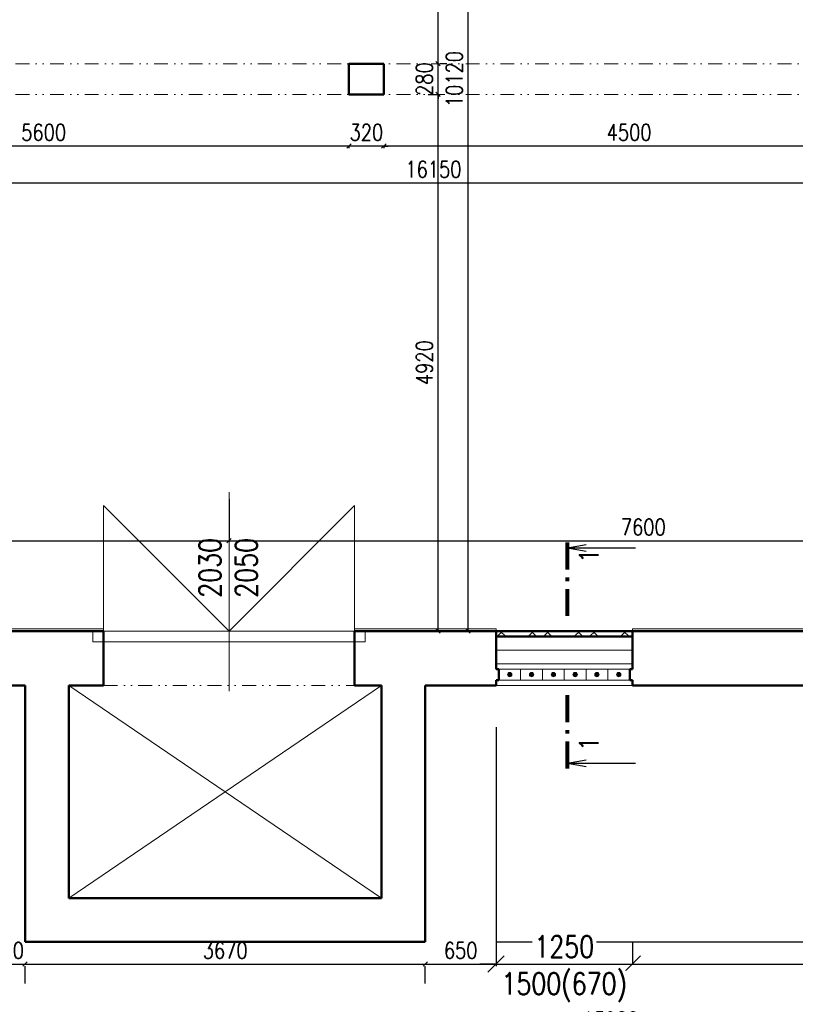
# Model space of a CAD drawing. Header units: millimetres. Extents: x -238874 to 551972, y -298952 to 658415.
# Tile 638 of 656: x 70778 to 77892, y 384156 to 393183. Entities that reach past the tile are written whole.
import ezdxf

# ---------------------------------------------------------------- set-up
doc = ezdxf.new("R2010")
doc.units = ezdxf.units.MM
doc.header["$LTSCALE"] = 20
doc.linetypes.add('DIVIDE2', pattern=[15.875, 6.35, -3.175, 0, -3.175, 0, -3.175])
for name, color, linetype, lineweight in [('00_HEDVIKA_OBRYS', 1, 'Continuous', 50), ('CKIZOLACE', 4, 'Continuous', 18), ('CKKOTY', 3, 'Continuous', 18), ('CKSTENY_SRAF', 8, 'Continuous', 18), ('CKSYMBOLY', 21, 'Continuous', 25), ('NOSNÉ', 8, 'Continuous', 50), ('PRUCHODY', 7, 'Continuous', 18)]:
    doc.layers.add(name, color=color, linetype=linetype, lineweight=lineweight)
doc.layers.add('CZ', color=255, linetype='Continuous')
doc.layers.add('KOTY', color=8, linetype='Continuous')
doc.styles.add('SIMPLEX', font='SIMPLEX.shx', dxfattribs={"width": 0.8, "bigfont": 'CAD13.shx'})
doc.styles.get("Standard").update_dxf_attribs({"font": 'simplex.shx', "width": 0.8})
doc.linetypes.add('IZOLACE_TEPELNA_U', pattern='A,0.00254,-2.54,[216,CADKON.SHX,S=2.54,R=0,X=-2.54,Y=0],-15.24,[216,CADKON.SHX,S=2.54,R=180,X=2.54,Y=0],-2.54', length=20.32254)
doc.dimstyles.new('CADKON', dxfattribs={"dimscale": 100, "dimtxt": 2, "dimasz": 1.5, "dimexe": 0, "dimexo": 2, "dimgap": 0.6, "dimtad": 1, "dimrnd": 1, "dimtxsty": 'Standard', "dimblk1": 'OBLIQUE', "dimblk2": 'OBLIQUE', "dimsah": 1, "dimcen": 2.5, "dimadec": 1, "dimazin": 2, "dimtfac": 1, "dimtix": 1, "dimtmove": 2, "dimatfit": 3, "dimldrblk": 'OPEN30', "dimfxl": 5, "dimtfill": 1, "dimtolj": 1, "dimarcsym": 0})
doc.dimstyles.new('CKA', dxfattribs={"dimtxt": 200, "dimasz": 40, "dimexe": 20, "dimexo": 0.2, "dimgap": 50, "dimtad": 1, "dimdec": 0, "dimrnd": 1, "dimzin": 0, "dimdsep": 46, "dimtxsty": 'Standard', "dimblk1": 'OBLIQUE', "dimblk2": 'OBLIQUE', "dimsah": 1, "dimcen": 0.09, "dimclrd": 253, "dimclre": 253, "dimclrt": 253, "dimadec": 0, "dimazin": 0, "dimtfac": 1, "dimtdec": 0, "dimtix": 1, "dimtmove": 2, "dimatfit": 3, "dimfxl": 1, "dimtolj": 1, "dimtzin": 0, "dimarcsym": 0})

# ---------------------------------------------------------------- blocks, each defined once
blk = doc.blocks.new('_OBLIQUE')
at = {"color": 0, "linetype": 'ByBlock'}
blk.add_line((-0.5, -0.5), (0.5, 0.5), dxfattribs=at)
blk = doc.blocks.new('*D2563')
at = {"layer": 'DEFPOINTS', "color": 0, "transparency": 16777216}
for p in [(75075.2, 397698.6), (74889.2, 387578.6), (75075.2, 387578.6)]:
    blk.add_point(p, dxfattribs=at)
at = {"layer": 'KOTY', "lineweight": -2, "transparency": 16777216}
for p, q in [((74889.2, 397698.6), (74889.2, 387578.6)), ((74694.4, 387578.6), (74869.2, 387578.6))]:
    blk.add_line(p, q, dxfattribs=at)
at = {"layer": 'KOTY', "lineweight": -2, "transparency": 16777216, "xscale": 40, "yscale": 40, "zscale": 40}
for p, rotation in [((74889.2, 397698.6), 90), ((74889.2, 387578.6), 270)]:
    blk.add_blockref('_OBLIQUE', p, dxfattribs=dict(at, rotation=rotation))
at = {"layer": 'KOTY', "transparency": 16777216, "insert": (74764.2, 392638.6), "char_height": 150, "attachment_point": 5, "rotation": 90, "style": 'SIMPLEX'}
blk.add_mtext('\\A1;10120', dxfattribs=at)
blk = doc.blocks.new('*D2564')
at = {"layer": 'DEFPOINTS', "color": 0, "transparency": 16777216}
for p in [(74145.2, 392498.6), (74615.3, 392498.6), (74145.2, 387578.6)]:
    blk.add_point(p, dxfattribs=at)
at = {"layer": 'KOTY', "lineweight": -2, "transparency": 16777216}
for p, q in [((74525.9, 392498.6), (74635.3, 392498.6)), ((74615.3, 387578.6), (74615.3, 392498.6))]:
    blk.add_line(p, q, dxfattribs=at)
at = {"layer": 'KOTY', "lineweight": -2, "transparency": 16777216, "xscale": 40, "yscale": 40, "zscale": 40}
for p, rotation in [((74615.3, 392498.6), 90), ((74615.3, 387578.6), 270)]:
    blk.add_blockref('_OBLIQUE', p, dxfattribs=dict(at, rotation=rotation))
at = {"layer": 'KOTY', "transparency": 16777216, "insert": (74490.3, 390038.6), "char_height": 150, "attachment_point": 5, "rotation": 90, "style": 'SIMPLEX'}
blk.add_mtext('\\A1;4920', dxfattribs=at)
blk = doc.blocks.new('*D2571')
at = {"layer": 'DEFPOINTS', "color": 0, "transparency": 16777216}
for p in [(72698, 388406.3), (72698, 388406.3), (68198, 387578.6)]:
    blk.add_point(p, dxfattribs=at)
at = {"layer": 'KOTY', "lineweight": -2, "transparency": 16777216}
for p, q in [((72698, 388787.1), (72698, 388426.3)), ((68198, 388406.3), (72698, 388406.3))]:
    blk.add_line(p, q, dxfattribs=at)
at = {"layer": 'KOTY', "lineweight": -2, "transparency": 16777216, "xscale": 40, "yscale": 40, "zscale": 40, "rotation": 180}
blk.add_blockref('_OBLIQUE', (68198, 388406.3), dxfattribs=at)
at = {"layer": 'KOTY', "lineweight": -2, "transparency": 16777216, "xscale": 40, "yscale": 40, "zscale": 40}
blk.add_blockref('_OBLIQUE', (72698, 388406.3), dxfattribs=at)
at = {"layer": 'KOTY', "transparency": 16777216, "insert": (70448, 388531.3), "char_height": 150, "attachment_point": 5, "style": 'SIMPLEX'}
blk.add_mtext('\\A1;4500', dxfattribs=at)
blk = doc.blocks.new('*D2572')
at = {"layer": 'DEFPOINTS', "color": 0, "transparency": 16777216}
for p in [(70498, 387078.6), (70828, 384728.6), (70828, 384524.7)]:
    blk.add_point(p, dxfattribs=at)
at = {"layer": 'KOTY', "lineweight": -2, "transparency": 16777216}
for p, q in [((70498, 384524.7), (70458, 384524.7)), ((70498, 384524.7), (70828, 384524.7)), ((70828, 384524.7), (70868, 384524.7)), ((70828, 384347.9), (70828, 384504.7))]:
    blk.add_line(p, q, dxfattribs=at)
at = {"layer": 'KOTY', "lineweight": -2, "transparency": 16777216, "xscale": 40, "yscale": 40, "zscale": 40}
blk.add_blockref('_OBLIQUE', (70498, 384524.7), dxfattribs=at)
at = {"layer": 'KOTY', "lineweight": -2, "transparency": 16777216, "xscale": 40, "yscale": 40, "zscale": 40, "rotation": 180}
blk.add_blockref('_OBLIQUE', (70828, 384524.7), dxfattribs=at)
at = {"layer": 'KOTY', "transparency": 16777216, "insert": (70663, 384649.7), "char_height": 150, "attachment_point": 5, "style": 'SIMPLEX'}
blk.add_mtext('\\A1;330', dxfattribs=at)
blk = doc.blocks.new('*D2632')
at = {"layer": 'DEFPOINTS', "color": 0, "transparency": 16777216}
for p in [(74776.5, 387078.6), (74776.5, 384728.6), (84069.8, 384728.6)]:
    blk.add_point(p, dxfattribs=at)
at = {"layer": 'KOTY', "lineweight": -2, "transparency": 16777216}
for p, q in [((84069.8, 387078.6), (84069.8, 384728.6)), ((75157.3, 384728.6), (84089.8, 384728.6))]:
    blk.add_line(p, q, dxfattribs=at)
at = {"layer": 'KOTY', "lineweight": -2, "transparency": 16777216, "xscale": 40, "yscale": 40, "zscale": 40}
for p, rotation in [((84069.8, 387078.6), 90), ((84069.8, 384728.6), 270)]:
    blk.add_blockref('_OBLIQUE', p, dxfattribs=dict(at, rotation=rotation))
at = {"layer": 'KOTY', "transparency": 16777216, "insert": (83944.8, 385903.6), "char_height": 150, "attachment_point": 5, "rotation": 90, "style": 'SIMPLEX'}
blk.add_mtext('\\A1;2350', dxfattribs=at)
blk = doc.blocks.new('*D2664')
at = {"layer": 'DEFPOINTS', "color": 0, "transparency": 16777216}
for p in [(72698, 388406.3), (80298, 388406.3), (80298, 388406.3)]:
    blk.add_point(p, dxfattribs=at)
at = {"layer": 'KOTY', "lineweight": -2, "transparency": 16777216}
for p, q in [((80298, 388787.1), (80298, 388426.3)), ((72698, 388406.3), (80298, 388406.3))]:
    blk.add_line(p, q, dxfattribs=at)
at = {"layer": 'KOTY', "lineweight": -2, "transparency": 16777216, "xscale": 40, "yscale": 40, "zscale": 40, "rotation": 180}
blk.add_blockref('_OBLIQUE', (72698, 388406.3), dxfattribs=at)
at = {"layer": 'KOTY', "lineweight": -2, "transparency": 16777216, "xscale": 40, "yscale": 40, "zscale": 40}
blk.add_blockref('_OBLIQUE', (80298, 388406.3), dxfattribs=at)
at = {"layer": 'KOTY', "transparency": 16777216, "insert": (76498, 388531.3), "char_height": 150, "attachment_point": 5, "style": 'SIMPLEX'}
blk.add_mtext('\\A1;7600', dxfattribs=at)
blk = doc.blocks.new('*D2665')
at = {"layer": 'DEFPOINTS', "color": 0, "transparency": 16777216}
for p in [(75148, 387078.6), (74498, 384728.6), (75148, 384524.7)]:
    blk.add_point(p, dxfattribs=at)
at = {"layer": 'KOTY', "lineweight": -2, "transparency": 16777216}
for p, q in [((75148, 386697.9), (75148, 384504.7)), ((74498, 384524.7), (75148, 384524.7))]:
    blk.add_line(p, q, dxfattribs=at)
at = {"layer": 'KOTY', "lineweight": -2, "transparency": 16777216, "xscale": 40, "yscale": 40, "zscale": 40, "rotation": 180}
blk.add_blockref('_OBLIQUE', (74498, 384524.7), dxfattribs=at)
at = {"layer": 'KOTY', "lineweight": -2, "transparency": 16777216, "xscale": 40, "yscale": 40, "zscale": 40}
blk.add_blockref('_OBLIQUE', (75148, 384524.7), dxfattribs=at)
at = {"layer": 'KOTY', "transparency": 16777216, "insert": (74823, 384649.7), "char_height": 150, "attachment_point": 5, "style": 'SIMPLEX'}
blk.add_mtext('\\A1;650', dxfattribs=at)
blk = doc.blocks.new('*D2666')
at = {"layer": 'DEFPOINTS', "color": 0, "transparency": 16777216}
for p in [(70828, 384728.6), (74498, 384728.6), (74498, 384524.7)]:
    blk.add_point(p, dxfattribs=at)
at = {"layer": 'KOTY', "lineweight": -2, "transparency": 16777216}
for p, q in [((70828, 384524.7), (74498, 384524.7)), ((74498, 384347.9), (74498, 384504.7))]:
    blk.add_line(p, q, dxfattribs=at)
at = {"layer": 'KOTY', "lineweight": -2, "transparency": 16777216, "xscale": 40, "yscale": 40, "zscale": 40, "rotation": 180}
blk.add_blockref('_OBLIQUE', (70828, 384524.7), dxfattribs=at)
at = {"layer": 'KOTY', "lineweight": -2, "transparency": 16777216, "xscale": 40, "yscale": 40, "zscale": 40}
blk.add_blockref('_OBLIQUE', (74498, 384524.7), dxfattribs=at)
at = {"layer": 'KOTY', "transparency": 16777216, "insert": (72663, 384649.7), "char_height": 150, "attachment_point": 5, "style": 'SIMPLEX'}
blk.add_mtext('\\A1;3670', dxfattribs=at)
blk = doc.blocks.new('*D2671')
at = {"layer": 'DEFPOINTS', "color": 0, "transparency": 16777216}
for p in [(68198, 392404.6), (73798, 392404.6), (68198, 392024.7)]:
    blk.add_point(p, dxfattribs=at)
at = {"layer": 'KOTY', "lineweight": -2, "transparency": 16777216}
for p, q in [((73798, 392024.7), (68198, 392024.7)), ((68198, 392023.8), (68198, 392004.7))]:
    blk.add_line(p, q, dxfattribs=at)
at = {"layer": 'KOTY', "lineweight": -2, "transparency": 16777216, "xscale": 40, "yscale": 40, "zscale": 40, "rotation": 180}
blk.add_blockref('_OBLIQUE', (68198, 392024.7), dxfattribs=at)
at = {"layer": 'KOTY', "lineweight": -2, "transparency": 16777216, "xscale": 40, "yscale": 40, "zscale": 40}
blk.add_blockref('_OBLIQUE', (73798, 392024.7), dxfattribs=at)
at = {"layer": 'KOTY', "transparency": 16777216, "insert": (70998, 392149.7), "char_height": 150, "attachment_point": 5, "style": 'SIMPLEX'}
blk.add_mtext('\\A1;5600', dxfattribs=at)
blk = doc.blocks.new('*D2721')
at = {"layer": 'DEFPOINTS', "color": 0, "transparency": 16777216}
for p in [(74118, 397698.6), (74615.3, 397698.6), (74118, 392778.6)]:
    blk.add_point(p, dxfattribs=at)
at = {"layer": 'KOTY', "lineweight": -2, "transparency": 16777216}
for p, q in [((74498.7, 397698.6), (74635.3, 397698.6)), ((74615.3, 392778.6), (74615.3, 397698.6))]:
    blk.add_line(p, q, dxfattribs=at)
at = {"layer": 'KOTY', "lineweight": -2, "transparency": 16777216, "xscale": 40, "yscale": 40, "zscale": 40}
for p, rotation in [((74615.3, 397698.6), 90), ((74615.3, 392778.6), 270)]:
    blk.add_blockref('_OBLIQUE', p, dxfattribs=dict(at, rotation=rotation))
at = {"layer": 'KOTY', "transparency": 16777216, "insert": (74490.3, 395238.6), "char_height": 150, "attachment_point": 5, "rotation": 90, "style": 'SIMPLEX'}
blk.add_mtext('\\A1;4920', dxfattribs=at)
blk = doc.blocks.new('*D2722')
at = {"layer": 'DEFPOINTS', "color": 0, "transparency": 16777216}
for p in [(74118, 392404.6), (78618, 392264.6), (74118, 392024.7)]:
    blk.add_point(p, dxfattribs=at)
at = {"layer": 'KOTY', "lineweight": -2, "transparency": 16777216}
for p, q in [((78618, 392024.7), (74118, 392024.7)), ((74118, 392023.8), (74118, 392004.7))]:
    blk.add_line(p, q, dxfattribs=at)
at = {"layer": 'KOTY', "lineweight": -2, "transparency": 16777216, "xscale": 40, "yscale": 40, "zscale": 40, "rotation": 180}
blk.add_blockref('_OBLIQUE', (74118, 392024.7), dxfattribs=at)
at = {"layer": 'KOTY', "lineweight": -2, "transparency": 16777216, "xscale": 40, "yscale": 40, "zscale": 40}
blk.add_blockref('_OBLIQUE', (78618, 392024.7), dxfattribs=at)
at = {"layer": 'KOTY', "transparency": 16777216, "insert": (76368, 392149.7), "char_height": 150, "attachment_point": 5, "style": 'SIMPLEX'}
blk.add_mtext('\\A1;4500', dxfattribs=at)
blk = doc.blocks.new('*D2723')
at = {"layer": 'DEFPOINTS', "color": 0, "transparency": 16777216}
for p in [(74315.2, 392778.6), (74615.3, 392778.6), (74145.2, 392498.6)]:
    blk.add_point(p, dxfattribs=at)
at = {"layer": 'KOTY', "lineweight": -2, "transparency": 16777216}
for p, q in [((74615.3, 392778.6), (74615.3, 392818.6)), ((74615.3, 392498.6), (74615.3, 392778.6)), ((74695.9, 392778.6), (74635.3, 392778.6)), ((74615.3, 392498.6), (74615.3, 392458.6))]:
    blk.add_line(p, q, dxfattribs=at)
at = {"layer": 'KOTY', "lineweight": -2, "transparency": 16777216, "xscale": 40, "yscale": 40, "zscale": 40}
for p, rotation in [((74615.3, 392778.6), 270), ((74615.3, 392498.6), 90)]:
    blk.add_blockref('_OBLIQUE', p, dxfattribs=dict(at, rotation=rotation))
at = {"layer": 'KOTY', "transparency": 16777216, "insert": (74490.3, 392638.6), "char_height": 150, "attachment_point": 5, "rotation": 90, "style": 'SIMPLEX'}
blk.add_mtext('\\A1;280', dxfattribs=at)
blk = doc.blocks.new('*D2724')
at = {"layer": 'DEFPOINTS', "color": 0, "transparency": 16777216}
for p in [(73798, 392404.6), (74118, 392404.6), (73798, 392024.7)]:
    blk.add_point(p, dxfattribs=at)
at = {"layer": 'KOTY', "lineweight": -2, "transparency": 16777216}
for p, q in [((73798, 392024.7), (73758, 392024.7)), ((74118, 392024.7), (73798, 392024.7)), ((73798, 392023.8), (73798, 392004.7)), ((74118, 392024.7), (74158, 392024.7))]:
    blk.add_line(p, q, dxfattribs=at)
at = {"layer": 'KOTY', "lineweight": -2, "transparency": 16777216, "xscale": 40, "yscale": 40, "zscale": 40}
blk.add_blockref('_OBLIQUE', (73798, 392024.7), dxfattribs=at)
at = {"layer": 'KOTY', "lineweight": -2, "transparency": 16777216, "xscale": 40, "yscale": 40, "zscale": 40, "rotation": 180}
blk.add_blockref('_OBLIQUE', (74118, 392024.7), dxfattribs=at)
at = {"layer": 'KOTY', "transparency": 16777216, "insert": (73958, 392149.7), "char_height": 150, "attachment_point": 5, "style": 'SIMPLEX'}
blk.add_mtext('\\A1;320', dxfattribs=at)
blk = doc.blocks.new('*D3257')
at = {"layer": 'DEFPOINTS', "color": 0, "transparency": 16777216}
for p in [(76398, 387078.6), (83148, 387078.6), (83148, 384524.7)]:
    blk.add_point(p, dxfattribs=at)
at = {"layer": 'KOTY', "lineweight": -2, "transparency": 16777216}
for p, q in [((83148, 386697.9), (83148, 384504.7)), ((76398, 384524.7), (83148, 384524.7))]:
    blk.add_line(p, q, dxfattribs=at)
at = {"layer": 'KOTY', "lineweight": -2, "transparency": 16777216, "xscale": 40, "yscale": 40, "zscale": 40, "rotation": 180}
blk.add_blockref('_OBLIQUE', (76398, 384524.7), dxfattribs=at)
at = {"layer": 'KOTY', "lineweight": -2, "transparency": 16777216, "xscale": 40, "yscale": 40, "zscale": 40}
blk.add_blockref('_OBLIQUE', (83148, 384524.7), dxfattribs=at)
at = {"layer": 'KOTY', "transparency": 16777216, "insert": (79773, 384649.7), "char_height": 150, "attachment_point": 5, "style": 'SIMPLEX'}
blk.add_mtext('\\A1;6750', dxfattribs=at)
blk = doc.blocks.new('*D3258')
at = {"layer": 'DEFPOINTS', "color": 0, "transparency": 16777216}
for p in [(69248, 387078.6), (83148, 387078.6), (69248, 383886.8)]:
    blk.add_point(p, dxfattribs=at)
at = {"layer": 'KOTY', "lineweight": -2, "transparency": 16777216}
for p, q in [((69248, 386697.9), (69248, 383866.8)), ((83148, 383886.8), (69248, 383886.8))]:
    blk.add_line(p, q, dxfattribs=at)
at = {"layer": 'KOTY', "lineweight": -2, "transparency": 16777216, "xscale": 40, "yscale": 40, "zscale": 40, "rotation": 180}
blk.add_blockref('_OBLIQUE', (69248, 383886.8), dxfattribs=at)
at = {"layer": 'KOTY', "lineweight": -2, "transparency": 16777216, "xscale": 40, "yscale": 40, "zscale": 40}
blk.add_blockref('_OBLIQUE', (83148, 383886.8), dxfattribs=at)
at = {"layer": 'KOTY', "transparency": 16777216, "insert": (76198, 384011.8), "char_height": 150, "attachment_point": 5, "style": 'SIMPLEX'}
blk.add_mtext('\\A1;13900', dxfattribs=at)
blk = doc.blocks.new('*D3260')
at = {"layer": 'CKKOTY', "color": 0, "lineweight": -2, "transparency": 16777216}
for p, q in [((75148, 384724.7), (75148, 384524.7)), ((76398, 384724.7), (76398, 384524.7)), ((75148, 384524.7), (74998, 384524.7)), ((75148, 384524.7), (76398, 384524.7)), ((76398, 384524.7), (76548, 384524.7))]:
    blk.add_line(p, q, dxfattribs=at)
at = {"layer": 'DEFPOINTS', "color": 0, "transparency": 16777216}
for p in [(75148, 384524.7), (76398, 384524.7), (76398, 384524.7)]:
    blk.add_point(p, dxfattribs=at)
at = {"layer": 'CKKOTY', "color": 0, "lineweight": -2, "transparency": 16777216, "xscale": 150, "yscale": 150, "zscale": 150}
blk.add_blockref('_OBLIQUE', (75148, 384524.7), dxfattribs=at)
at = {"layer": 'CKKOTY', "color": 0, "lineweight": -2, "transparency": 16777216, "xscale": 150, "yscale": 150, "zscale": 150, "rotation": 180}
blk.add_blockref('_OBLIQUE', (76398, 384524.7), dxfattribs=at)
at = {"layer": 'CKKOTY', "color": 0, "transparency": 16777216, "char_height": 200, "attachment_point": 5, "bg_fill": 3, "box_fill_scale": 1.1, "bg_fill_color": 256, "bg_fill_true_color": 13158600, "bg_fill_transparency": 0}
for s, insert in [('\\A1;1250', (75773, 384684.7)), ('\\A1;1500(670)', (75773, 384312.3))]:
    blk.add_mtext(s, dxfattribs=dict(at, insert=insert))
blk = doc.blocks.new('_Open30')
at = {"color": 0, "lineweight": -2}
for p, q in [((-1, 0.268), (0, 0)), ((0, 0), (-1, -0.268)), ((0, 0), (-1, 0))]:
    blk.add_line(p, q, dxfattribs=at)
blk = doc.blocks.new('*D3354')
at = {"layer": 'DEFPOINTS', "color": 0, "transparency": 16777216}
for p in [(82648, 391686.3), (66498, 390958.6), (82648, 390958.6)]:
    blk.add_point(p, dxfattribs=at)
at = {"layer": 'KOTY', "lineweight": -2, "transparency": 16777216}
for p, q in [((66498, 391686.3), (82648, 391686.3)), ((82648, 391339.4), (82648, 391706.3))]:
    blk.add_line(p, q, dxfattribs=at)
at = {"layer": 'KOTY', "lineweight": -2, "transparency": 16777216, "xscale": 40, "yscale": 40, "zscale": 40, "rotation": 180}
blk.add_blockref('_OBLIQUE', (66498, 391686.3), dxfattribs=at)
at = {"layer": 'KOTY', "lineweight": -2, "transparency": 16777216, "xscale": 40, "yscale": 40, "zscale": 40}
blk.add_blockref('_OBLIQUE', (82648, 391686.3), dxfattribs=at)
at = {"layer": 'KOTY', "transparency": 16777216, "insert": (74573, 391811.3), "char_height": 150, "attachment_point": 5, "style": 'SIMPLEX'}
blk.add_mtext('\\A1;16150', dxfattribs=at)
blk = doc.blocks.new('rez1_dl')
for q in [(-0.122, -0.689), (0, -2.5), (0.122, -0.689)]:
    blk.add_line((0, 0), q)
at = {"const_width": 0.14}
for points in [[(-0.196, 0), (0.804, 0)], [(1.084, 0), (1.224, 0)], [(1.504, 0), (2.504, 0)]]:
    blk.add_lwpolyline(points, dxfattribs=at)
blk.add_attdef('A2', (0.397, -0.451), '', height=0.7, rotation=270)
blk.add_attdef('A1', (0.422, -1.145), '', height=0.7)

msp = doc.modelspace()

# ---------------------------------------------------------------- hatches: boundary and pattern name
at = {"layer": 'CKSTENY_SRAF'}
h = msp.add_hatch(dxfattribs=at)
h.set_pattern_fill('ZDIVO-PLYNOSILIK', color=256, scale=100, angle=-90)
h.set_pattern_definition([(315, (-308543.04, 465412.82), (212.13203, 212.13203), []), (315, (-308543.04, 465271.4), (212.13203, 212.13203), []), (45, (-308515.05, 465172.7), (-212.13203, 212.13203), [200, -100]), (45, (-308444.34, 465102), (-212.13203, 212.13203), [200, -100])])
h.paths.add_polyline_path([(76397.962, 387578.626), (76397.962, 387528.626), (75147.962, 387528.626), (75147.962, 387578.626)])
at = {"layer": 'PRUCHODY'}
for points in [[(75292.962, 387178.626, 1), (75252.962, 387178.626, 1)], [(75492.962, 387178.626, 1), (75452.962, 387178.626, 1)], [(75692.962, 387178.626, 1), (75652.962, 387178.626, 1)], [(75892.962, 387178.626, 1), (75852.962, 387178.626, 1)], [(76092.962, 387178.626, 1), (76052.962, 387178.626, 1)], [(76292.962, 387178.626, 1), (76252.962, 387178.626, 1)]]:
    msp.add_hatch(color=256, dxfattribs=at).paths.add_polyline_path(points)

# ---------------------------------------------------------------- linework, layer by layer
at = {"layer": '00_HEDVIKA_OBRYS'}
for p, q in [((75147.962, 387578.626), (76397.962, 387578.626)), ((75147.962, 387528.626), (76397.962, 387528.626))]:
    msp.add_line(p, q, dxfattribs=at)
at = {"layer": 'CKIZOLACE', "linetype": 'IZOLACE_TEPELNA_U', "ltscale": 0.615157}
msp.add_lwpolyline([(75147.962, 387403.626), (76397.962, 387403.626)], dxfattribs=at)
at = {"layer": 'NOSNÉ'}
for p, q in [((71547.962, 387578.626), (70497.962, 387578.626)), ((71547.962, 387078.626), (71547.962, 387578.626)), ((73847.962, 387078.626), (73847.962, 387578.626)), ((73847.962, 387578.626), (75147.962, 387578.626)), ((75147.962, 387578.626), (75147.962, 387228.626)), ((76397.962, 387578.626), (82647.962, 387578.626)), ((76397.962, 387578.626), (76397.962, 387228.626)), ((75147.962, 387228.626), (75172.962, 387228.626)), ((75172.962, 387128.626), (75172.962, 387228.626)), ((76372.962, 387228.626), (76397.962, 387228.626)), ((76372.962, 387128.626), (76372.962, 387228.626)), ((70497.962, 387078.626), (70827.962, 387078.626)), ((70827.962, 384728.626), (70827.962, 387078.626)), ((71227.962, 387078.626), (71547.962, 387078.626)), ((71227.962, 385128.626), (71227.962, 387078.626)), ((73847.962, 387078.626), (74097.962, 387078.626)), ((74097.962, 385128.626), (74097.962, 387078.626)), ((74497.962, 387078.626), (75147.962, 387078.626)), ((74497.962, 384728.626), (74497.962, 387078.626)), ((75147.962, 387128.626), (75147.962, 387078.626)), ((75147.962, 387128.626), (75172.962, 387128.626)), ((75147.962, 387128.626), (75147.962, 387078.626)), ((76372.962, 387128.626), (76397.962, 387128.626)), ((76397.962, 387128.626), (76397.962, 387078.626)), ((76397.962, 387078.626), (83147.962, 387078.626)), ((71227.962, 385128.626), (74097.962, 385128.626)), ((70827.962, 384728.626), (74497.962, 384728.626))]:
    msp.add_line(p, q, dxfattribs=at)
msp.add_lwpolyline([(74117.962, 392778.626), (73797.962, 392778.626), (73797.962, 392498.626), (74117.962, 392498.626)], close=True, dxfattribs=at)
at = {"layer": 'PRUCHODY', "linetype": 'DIVIDE2'}
for p, q in [((68197.962, 392778.626), (82647.962, 392778.626)), ((68197.962, 392498.626), (82647.962, 392498.626)), ((71547.962, 387078.626), (73847.962, 387078.626))]:
    msp.add_line(p, q, dxfattribs=at)
at = {"layer": 'PRUCHODY'}
for p, q in [((72697.962, 387028.05), (72697.962, 388850.691)), ((71547.962, 387478.626), (71547.962, 388728.626)), ((72697.962, 387578.626), (71547.962, 388728.626)), ((73847.962, 388728.626), (72697.962, 387578.626)), ((73847.962, 387478.626), (73847.962, 388728.626)), ((71547.962, 387598.626), (70497.962, 387598.626)), ((73847.962, 387578.626), (71547.962, 387578.626)), ((73847.962, 387598.626), (75147.962, 387598.626)), ((75147.962, 387578.626), (75147.962, 387598.626)), ((75147.962, 387578.626), (76397.962, 387578.626)), ((75147.962, 387528.626), (76397.962, 387528.626)), ((76397.962, 387598.626), (82627.962, 387598.626)), ((76397.962, 387578.626), (76397.962, 387598.626)), ((71547.962, 387478.626), (73847.962, 387478.626)), ((75147.962, 387278.626), (76397.962, 387278.626)), ((75172.962, 387228.626), (76372.962, 387228.626)), ((75372.962, 387128.626), (75372.962, 387228.626)), ((75572.962, 387128.626), (75572.962, 387228.626)), ((75772.962, 387128.626), (75772.962, 387228.626)), ((75972.962, 387128.626), (75972.962, 387228.626)), ((76172.962, 387128.626), (76172.962, 387228.626)), ((71227.962, 387078.626), (74097.962, 385128.626)), ((74097.962, 387078.626), (71227.962, 385128.626)), ((76397.962, 387078.626), (75147.962, 387078.626)), ((75172.962, 387128.626), (76372.962, 387128.626))]:
    msp.add_line(p, q, dxfattribs=at)
for points in [[(71547.962, 387478.626), (71447.962, 387478.626), (71447.962, 387578.626), (71547.962, 387578.626)], [(73847.962, 387478.626), (73947.962, 387478.626), (73947.962, 387578.626), (73847.962, 387578.626)]]:
    msp.add_lwpolyline(points, close=True, dxfattribs=at)
for centre in [(75272.962, 387178.626), (75472.962, 387178.626), (75672.962, 387178.626), (75872.962, 387178.626), (76072.962, 387178.626), (76272.962, 387178.626)]:
    msp.add_circle(centre, 20, dxfattribs=at)

# ---------------------------------------------------------------- block references
at = {"layer": 'CKSYMBOLY'}
ref = msp.add_blockref('rez1_dl', (75801.704, 388341.213), dxfattribs=dict(at, xscale=-250, yscale=250, zscale=250, rotation=90))
ref.add_attrib('A1', '1', (76087.851, 388194.146), dxfattribs={"layer": '0', "height": 175, "rotation": 90})
at = {"layer": 'CKSYMBOLY', "xscale": 250, "yscale": 250, "zscale": 250, "rotation": 89.99999999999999}
msp.add_blockref('rez1_dl', (75801.704, 386365.527), dxfattribs=at).add_auto_attribs({'A1': '1'})

# ---------------------------------------------------------------- texts
at = {"layer": 'CZ', "color": 7, "linetype": 'Continuous', "insert": (72423.752, 387883.048), "char_height": 200, "width": 1830.1, "attachment_point": 1, "rotation": 90}
msp.add_mtext('2030\\P2050', dxfattribs=at)

# ---------------------------------------------------------------- dimensions: what is measured, and where the dimension line sits
at = {"layer": 'KOTY'}
for base, p1, p2, angle, text, picture, middle in [((74615.313, 397698.626), (74117.962, 392778.626), (74117.962, 397698.626), 270, '4920', '*D2721', (74490.313, 395238.626)), ((74889.153, 387578.626), (75075.176, 397698.626), (75075.176, 387578.626), 90, '10120', '*D2563', (74764.153, 392638.626)), ((74615.313, 392778.626), (74145.166, 392498.626), (74315.166, 392778.626), 270, '280', '*D2723', (74490.313, 392638.626)), ((74615.313, 392498.626), (74145.166, 387578.626), (74145.166, 392498.626), 270, '4920', '*D2564', (74490.313, 390038.626)), ((69247.962, 383886.839), (83147.962, 387078.626), (69247.962, 387078.626), 180, '13900', '*D3258', (76197.962, 384011.839)), ((70827.962, 384524.703), (70497.962, 387078.626), (70827.962, 384728.626), 180, '330', '*D2572', (70662.962, 384649.703)), ((75147.962, 384524.703), (74497.962, 384728.626), (75147.962, 387078.626), 180, '650', '*D2665', (74822.962, 384649.703)), ((84069.847, 384728.626), (74776.48, 387078.626), (74776.48, 384728.626), 270, '2350', '*D2632', (83944.847, 385903.626)), ((83147.962, 384524.703), (76397.962, 387078.626), (83147.962, 387078.626), 180, '6750', '*D3257', (79772.962, 384649.703)), ((74497.962, 384524.703), (70827.962, 384728.626), (74497.962, 384728.626), 180, '3670', '*D2666', (72662.962, 384649.703))]:
    dim = msp.add_linear_dim(base=base, p1=p1, p2=p2, angle=angle, text=text, dimstyle='CKA', override={"dimtxt": 150, "dimexo": 380.774374, "dimtxsty": 'SIMPLEX', "dimse1": 1, "dimclrd": 256, "dimclre": 256, "dimclrt": 256}, dxfattribs=at)
    dim.commit()
    dim.dimension.update_dxf_attribs({"geometry": picture, "text_midpoint": middle})
for base, p1, p2, text, picture, middle in [((68197.962, 392024.655), (73797.962, 392404.567), (68197.962, 392404.567), '5600', '*D2671', (70997.962, 392149.655)), ((73797.962, 392024.655), (74117.962, 392404.567), (73797.962, 392404.567), '320', '*D2724', (73957.962, 392149.655)), ((74117.962, 392024.655), (78617.962, 392264.567), (74117.962, 392404.567), '4500', '*D2722', (76367.962, 392149.655)), ((82647.962, 391686.266), (66497.962, 390958.626), (82647.962, 390958.626), '16150', '*D3354', (74572.962, 391811.266)), ((72697.962, 388406.342), (68197.962, 387578.626), (72697.962, 388406.342), '4500', '*D2571', (70447.962, 388531.342)), ((80297.962, 388406.342), (72697.962, 388406.342), (80297.962, 388406.342), '7600', '*D2664', (76497.962, 388531.342))]:
    dim = msp.add_linear_dim(base=base, p1=p1, p2=p2, text=text, dimstyle='CKA', override={"dimtxt": 150, "dimexo": 380.774374, "dimtxsty": 'SIMPLEX', "dimse1": 1, "dimclrd": 256, "dimclre": 256, "dimclrt": 256}, dxfattribs=at)
    dim.commit()
    dim.dimension.update_dxf_attribs({"geometry": picture, "text_midpoint": middle})

# ---------------------------------------------------------------- next in the draw order: dimensions: what is measured, and where the dimension line sits
at = {"layer": 'CKKOTY'}
dim = msp.add_linear_dim(base=(76397.962, 384524.703), p1=(75147.962, 384524.703), p2=(76397.962, 384524.703), text='<>\\X1500(670)', dimstyle='CADKON', override={"dimtmove": 2}, dxfattribs=at)
dim.commit()
dim.dimension.update_dxf_attribs({"geometry": '*D3260', "text_midpoint": (75772.962, 384524.703)})

doc.saveas('drawing.dxf')
